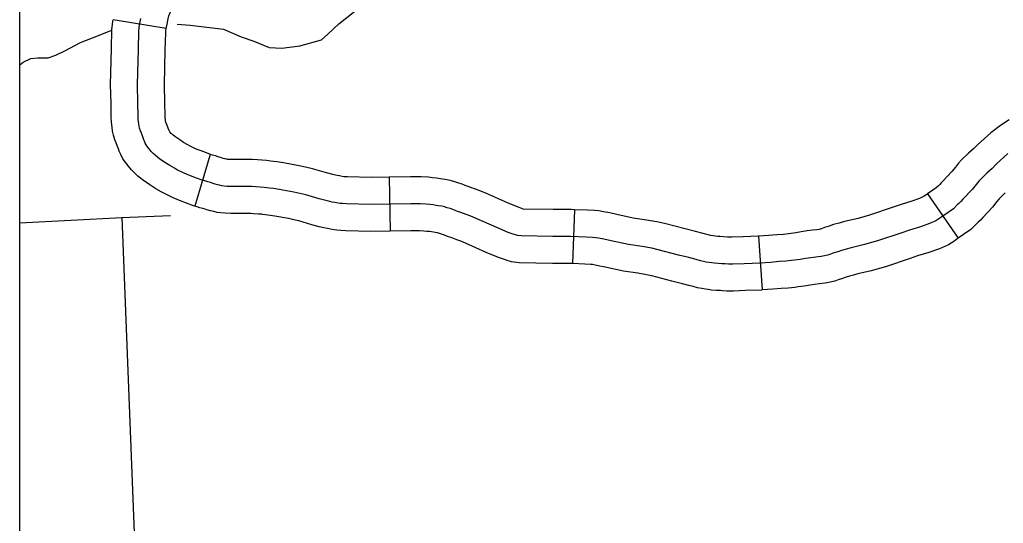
# Model space of a CAD drawing. Extents: x 1720274 to 1751788, y 372074 to 391887.
# Drawn here: x 1729990.7 to 1730423.1, y 378591.5 to 378812.7 of the extents above; entities that cross this region are included whole.
import ezdxf

# ---------------------------------------------------------------- set-up
doc = ezdxf.new("R2010")
doc.units = 0
for name, color, linetype in [('Level 32', 7, 'Continuous'), ('Level 35', 7, 'Continuous'), ('Level 5', 7, 'Continuous'), ('R_Draft', 7, 'Continuous')]:
    doc.layers.add(name, color=color, linetype=linetype)

msp = doc.modelspace()

# ---------------------------------------------------------------- linework, layer by layer
at = {"layer": 'Level 32'}
for p, q in [((1730055.12, 378808.83), (1730031.74, 378812.72)), ((1730074.39, 378753.56), (1730067.74, 378730.81)), ((1730153.1, 378743.53), (1730153.53, 378719.83)), ((1730389.8, 378736.17), (1730403.3, 378716.69)), ((1730234.67, 378729.24), (1730233.76, 378705.55)), ((1730315.56, 378717.63), (1730317.16, 378693.98))]:
    msp.add_line(p, q, dxfattribs=at)
for points in [[(1730055.1, 378808.73), (1730055.58, 378810.72), (1730056.05, 378813.04), (1730056.34, 378814.39), (1730056.49, 378814.9), (1730056.68, 378815.48), (1730058.45, 378819.88), (1730060.44, 378824.62), (1730062.26, 378831.54), (1730063.14, 378835.71), (1730063.46, 378837.72), (1730063.59, 378838.63), (1730063.82, 378840.1), (1730064.02, 378842.35), (1730064.3, 378845.24), (1730065.6, 378857), (1730066.17, 378863.18), (1730066.59, 378876.33), (1730066.95, 378880.75), (1730067.19, 378892.65), (1730067.19, 378892.97)], [(1730067.74, 378730.81), (1730067.19, 378730.97), (1730064.04, 378732.11), (1730062.9, 378732.6), (1730062.08, 378732.9), (1730060.92, 378733.35), (1730059.93, 378733.71), (1730057.85, 378734.63), (1730054.63, 378736.16), (1730052.96, 378737.12), (1730050.56, 378738.44), (1730047.95, 378740.14), (1730045.08, 378742.08), (1730042.7, 378744.05), (1730041.18, 378745.42), (1730039.79, 378746.82), (1730038.47, 378748.42), (1730037.49, 378749.62), (1730036.05, 378751.56), (1730035.15, 378753.45), (1730034.43, 378755.03), (1730034.11, 378756.03), (1730033.72, 378757.05), (1730033.14, 378758.58), (1730032.6, 378759.99), (1730031.97, 378762.03), (1730031.57, 378763.78), (1730031.31, 378765.53), (1730031.03, 378767.74), (1730030.93, 378769.99), (1730030.86, 378775.79), (1730030.69, 378784.32), (1730031.04, 378799.86), (1730031.23, 378808.39), (1730031.44, 378810.59), (1730031.64, 378812.13), (1730031.74, 378812.72)], [(1730043.8, 378763.87), (1730043.43, 378765.09), (1730043.22, 378765.98), (1730043.05, 378767.14), (1730042.85, 378768.75), (1730042.78, 378770.31), (1730042.71, 378775.98), (1730042.54, 378784.31), (1730042.88, 378799.6), (1730043.07, 378807.7), (1730043.22, 378809.26), (1730043.36, 378810.38), (1730043.48, 378811.09), (1730044.01, 378813.3)], [(1730074.56, 378753.51), (1730072.76, 378754.16), (1730071.68, 378754.62), (1730070.5, 378755.05), (1730069.24, 378755.55), (1730068.75, 378755.72), (1730067.74, 378756.17), (1730065.64, 378757.17), (1730064.58, 378757.78), (1730062.75, 378758.78), (1730061.07, 378759.88), (1730059.3, 378761.08), (1730058.21, 378761.98), (1730057.54, 378762.58), (1730057.36, 378762.76), (1730056.78, 378763.47), (1730056.51, 378763.79), (1730056.49, 378763.85), (1730055.87, 378765.49), (1730055.28, 378767.04), (1730055.01, 378767.74), (1730054.88, 378768.16), (1730054.88, 378768.18), (1730054.79, 378768.75), (1730054.67, 378769.75), (1730054.63, 378770.64), (1730054.56, 378776.17), (1730054.39, 378784.3), (1730054.73, 378799.33), (1730054.91, 378807.01), (1730054.99, 378807.93), (1730055.08, 378808.64), (1730055.12, 378808.83)], [(1730425.65, 378768.78), (1730421.88, 378766.17), (1730417.66, 378763.09), (1730411.78, 378757.76), (1730410.05, 378756), (1730407.86, 378754.06), (1730404.8, 378751.12), (1730403.45, 378749.62), (1730402.04, 378747.96), (1730400.43, 378745.97), (1730396.57, 378741.85), (1730395.8, 378740.99), (1730395.19, 378740.38), (1730394.57, 378739.76), (1730393.61, 378738.84), (1730392.09, 378737.76), (1730389.8, 378736.17)], [(1730293.87, 378706.06), (1730292.5, 378706.27), (1730291.34, 378706.48), (1730290.02, 378706.85), (1730288.07, 378707.43), (1730284.91, 378708.22), (1730280.32, 378709.33), (1730271.42, 378711.65), (1730268.57, 378712.28), (1730264.31, 378713.02), (1730258.3, 378713.91), (1730250.71, 378715.5), (1730247.55, 378716.24), (1730245.23, 378716.71), (1730243.92, 378716.92), (1730242.55, 378717.03), (1730239.75, 378717.18), (1730232.85, 378717.45), (1730225.1, 378717.45), (1730211.14, 378717.71), (1730209.51, 378717.92), (1730208.72, 378718.19), (1730207.61, 378718.56), (1730205.5, 378719.29), (1730200.5, 378721.4), (1730191.33, 378725.41), (1730189.06, 378726.36), (1730187.01, 378727.15), (1730184.58, 378728), (1730183.11, 378728.52), (1730181.9, 378729.05), (1730181.16, 378729.37), (1730179.95, 378729.74), (1730178.63, 378730.11), (1730177.42, 378730.47), (1730176.31, 378730.74), (1730174.63, 378731), (1730173.73, 378731.16), (1730172.41, 378731.37), (1730170.94, 378731.53), (1730169.41, 378731.69), (1730166.88, 378731.85), (1730162.61, 378731.85), (1730145.12, 378731.53), (1730134.42, 378731.85), (1730132.68, 378731.9), (1730131.73, 378732), (1730130.68, 378732.16), (1730129.31, 378732.37), (1730128.1, 378732.58), (1730126.99, 378732.8), (1730125.36, 378733.22), (1730122.36, 378734.01), (1730116.45, 378735.8), (1730113.82, 378736.38), (1730111.19, 378736.96), (1730104.76, 378738.17), (1730102.33, 378738.49), (1730100.49, 378738.7), (1730099.33, 378738.91), (1730098.12, 378739.07), (1730096.43, 378739.18), (1730094.43, 378739.28), (1730092.64, 378739.44), (1730090.79, 378739.39), (1730087.95, 378739.44), (1730083.63, 378739.44), (1730081.78, 378739.49), (1730080.62, 378739.6), (1730079.62, 378739.76), (1730078.57, 378739.97), (1730077.67, 378740.18), (1730076.62, 378740.5), (1730075.83, 378740.76), (1730074.62, 378741.13), (1730073.35, 378741.5), (1730072.14, 378741.87), (1730070.88, 378742.24), (1730068.4, 378743.13), (1730067.29, 378743.61), (1730066.29, 378743.98), (1730065.08, 378744.45), (1730064.34, 378744.71), (1730062.79, 378745.4), (1730060.13, 378746.67), (1730058.77, 378747.45), (1730056.66, 378748.61), (1730054.51, 378750.01), (1730052.19, 378751.58), (1730050.45, 378753.01), (1730049.36, 378754), (1730048.58, 378754.79), (1730047.62, 378755.95), (1730046.84, 378756.9), (1730046.26, 378757.69), (1730045.88, 378758.47), (1730045.51, 378759.29), (1730045.3, 378759.94), (1730044.79, 378761.27), (1730044.21, 378762.81), (1730043.8, 378763.87)], [(1730153.1, 378743.53), (1730145.19, 378743.38), (1730134.78, 378743.69), (1730133.52, 378743.73), (1730133.27, 378743.76), (1730132.46, 378743.88), (1730131.23, 378744.07), (1730130.22, 378744.24), (1730129.59, 378744.36), (1730128.35, 378744.68), (1730125.59, 378745.41), (1730119.46, 378747.27), (1730116.37, 378747.95), (1730113.56, 378748.57), (1730106.62, 378749.88), (1730103.77, 378750.25), (1730102.22, 378750.43), (1730101.16, 378750.62), (1730099.26, 378750.87), (1730097.11, 378751.01), (1730095.26, 378751.1), (1730092.99, 378751.31), (1730090.73, 378751.24), (1730088.06, 378751.29), (1730083.8, 378751.29), (1730082.49, 378751.33), (1730082.09, 378751.36), (1730081.71, 378751.42), (1730081.09, 378751.55), (1730080.74, 378751.63), (1730080.2, 378751.79), (1730079.43, 378752.05), (1730078, 378752.48), (1730076.74, 378752.85), (1730075.53, 378753.22), (1730074.39, 378753.56)], [(1730425.16, 378753.89), (1730419.99, 378749.21), (1730418.22, 378747.4), (1730415.9, 378745.35), (1730413.32, 378742.87), (1730412.37, 378741.81), (1730411.16, 378740.39), (1730409.37, 378738.17), (1730405.31, 378733.85), (1730404.41, 378732.85), (1730403.57, 378732), (1730402.89, 378731.32), (1730401.2, 378729.68), (1730398.88, 378728.05), (1730396.14, 378726.15), (1730394.82, 378725.25), (1730393.4, 378724.36), (1730390.66, 378723.14), (1730386.66, 378721.72), (1730381.81, 378720.19), (1730378.44, 378719.08), (1730367.85, 378715.5), (1730362.16, 378713.91), (1730356.2, 378712.54), (1730354.09, 378711.96), (1730351.99, 378711.38), (1730350.3, 378710.8), (1730348.24, 378710.12), (1730346.82, 378709.64), (1730345.82, 378709.33), (1730344.56, 378709.01), (1730343.03, 378708.75), (1730340.76, 378708.43), (1730338.44, 378708.17), (1730336.18, 378707.8), (1730333.75, 378707.38), (1730331.38, 378707.06), (1730330.07, 378706.9), (1730327.54, 378706.58), (1730324.59, 378706.43), (1730320.84, 378706.11), (1730316.16, 378705.79), (1730309.25, 378705.53), (1730304.14, 378705.27), (1730302.24, 378705.27), (1730300.77, 378705.42), (1730299.4, 378705.53), (1730297.77, 378705.58), (1730296.19, 378705.74), (1730295.03, 378705.9), (1730293.87, 378706.06)], [(1730234.67, 378729.24), (1730233.08, 378729.3), (1730225.22, 378729.3), (1730212.11, 378729.55), (1730211.44, 378729.77), (1730209.77, 378730.36), (1730205.17, 378732.29), (1730195.99, 378736.31), (1730193.48, 378737.36), (1730191.09, 378738.28), (1730188.53, 378739.17), (1730187.47, 378739.55), (1730186.6, 378739.93), (1730185.23, 378740.51), (1730183.27, 378741.11), (1730181.96, 378741.48), (1730180.52, 378741.92), (1730178.6, 378742.37), (1730176.57, 378742.69), (1730175.7, 378742.85), (1730173.98, 378743.12), (1730172.18, 378743.31), (1730170.39, 378743.5), (1730167.25, 378743.7), (1730162.5, 378743.7), (1730153.1, 378743.53)], [(1730389.8, 378736.17), (1730389.43, 378735.92), (1730388.33, 378735.17), (1730387.81, 378734.84), (1730386.27, 378734.16), (1730382.89, 378732.96), (1730378.18, 378731.47), (1730374.69, 378730.32), (1730364.36, 378726.83), (1730359.24, 378725.4), (1730353.3, 378724.04), (1730350.95, 378723.39), (1730348.48, 378722.71), (1730346.5, 378722.03), (1730344.49, 378721.36), (1730343.16, 378720.91), (1730342.59, 378720.73), (1730342.11, 378720.61), (1730341.2, 378720.46), (1730339.27, 378720.19), (1730336.82, 378719.91), (1730334.21, 378719.48), (1730331.95, 378719.09), (1730329.89, 378718.81), (1730328.62, 378718.66), (1730326.48, 378718.39), (1730323.77, 378718.25), (1730319.95, 378717.93), (1730315.56, 378717.63)], [(1730423.94, 378736.64), (1730421.84, 378734.62), (1730421.29, 378734.01), (1730420.28, 378732.82), (1730418.31, 378730.38), (1730414.05, 378725.85), (1730413.03, 378724.71), (1730411.95, 378723.63), (1730411.2, 378722.88), (1730408.78, 378720.53), (1730405.67, 378718.34), (1730403.3, 378716.69)], [(1730153.53, 378719.83), (1730145.05, 378719.68), (1730134.07, 378720), (1730131.85, 378720.07), (1730130.2, 378720.25), (1730128.9, 378720.45), (1730127.39, 378720.68), (1730125.97, 378720.93), (1730124.4, 378721.23), (1730122.37, 378721.75), (1730119.12, 378722.61), (1730113.45, 378724.33), (1730111.27, 378724.81), (1730108.81, 378725.35), (1730102.89, 378726.47), (1730100.89, 378726.73), (1730098.75, 378726.97), (1730097.5, 378727.2), (1730096.98, 378727.27), (1730095.75, 378727.35), (1730093.6, 378727.46), (1730092.28, 378727.58), (1730090.85, 378727.53), (1730087.84, 378727.59), (1730083.46, 378727.59), (1730081.08, 378727.66), (1730079.16, 378727.83), (1730077.53, 378728.09), (1730076.05, 378728.39), (1730074.61, 378728.73), (1730073.04, 378729.2), (1730072.23, 378729.47), (1730071.23, 378729.77), (1730069.97, 378730.14), (1730068.75, 378730.51), (1730067.74, 378730.81)], [(1730315.56, 378717.63), (1730315.53, 378717.63), (1730308.72, 378717.37), (1730303.84, 378717.12), (1730302.88, 378717.12), (1730301.86, 378717.22), (1730300.05, 378717.36), (1730298.55, 378717.41), (1730297.58, 378717.51), (1730296.63, 378717.64), (1730295.57, 378717.78), (1730294.46, 378717.95), (1730294, 378718.04), (1730293.31, 378718.23), (1730291.2, 378718.86), (1730287.74, 378719.73), (1730283.21, 378720.82), (1730274.2, 378723.17), (1730270.87, 378723.91), (1730266.19, 378724.72), (1730260.39, 378725.58), (1730253.27, 378727.07), (1730250.09, 378727.81), (1730247.36, 378728.37), (1730245.31, 378728.7), (1730243.34, 378728.85), (1730240.31, 378729.02), (1730234.67, 378729.24)], [(1730233.76, 378705.55), (1730232.62, 378705.6), (1730224.99, 378705.6), (1730210.27, 378705.88), (1730206.85, 378706.32), (1730204.97, 378706.95), (1730203.78, 378707.34), (1730201.24, 378708.23), (1730195.82, 378710.51), (1730186.67, 378714.52), (1730184.64, 378715.36), (1730182.93, 378716.02), (1730180.64, 378716.82), (1730178.75, 378717.5), (1730177.2, 378718.17), (1730177.09, 378718.22), (1730176.62, 378718.36), (1730175.3, 378718.73), (1730174.32, 378719.03), (1730174.02, 378719.1), (1730172.68, 378719.31), (1730171.76, 378719.47), (1730170.84, 378719.62), (1730169.7, 378719.74), (1730168.43, 378719.88), (1730166.51, 378720), (1730162.72, 378720), (1730153.53, 378719.83)], [(1730403.3, 378716.69), (1730402.85, 378716.38), (1730401.32, 378715.34), (1730398.99, 378713.87), (1730395.05, 378712.13), (1730390.43, 378710.48), (1730385.44, 378708.91), (1730382.19, 378707.84), (1730371.34, 378704.17), (1730365.07, 378702.43), (1730359.1, 378701.05), (1730357.24, 378700.54), (1730355.49, 378700.06), (1730354.1, 378699.58), (1730351.99, 378698.88), (1730350.48, 378698.37), (1730349.05, 378697.92), (1730347.01, 378697.41), (1730344.86, 378697.04), (1730342.25, 378696.67), (1730340.07, 378696.42), (1730338.15, 378696.11), (1730335.56, 378695.66), (1730332.87, 378695.3), (1730331.51, 378695.14), (1730328.59, 378694.77), (1730325.4, 378694.6), (1730321.74, 378694.29), (1730317.16, 378693.98)], [(1730317.16, 378693.98), (1730316.78, 378693.96), (1730309.78, 378693.69), (1730304.45, 378693.42), (1730301.61, 378693.42), (1730299.68, 378693.62), (1730298.75, 378693.69), (1730296.98, 378693.75), (1730294.79, 378693.97), (1730293.42, 378694.16), (1730292.16, 378694.33), (1730290.53, 378694.58), (1730288.67, 378694.92), (1730286.73, 378695.46), (1730284.94, 378696), (1730282.08, 378696.71), (1730277.44, 378697.83), (1730268.64, 378700.13), (1730266.28, 378700.65), (1730262.42, 378701.32), (1730256.21, 378702.24), (1730248.16, 378703.93), (1730245.01, 378704.66), (1730243.11, 378705.05), (1730242.52, 378705.14), (1730241.76, 378705.2), (1730239.19, 378705.35), (1730233.76, 378705.55)]]:
    msp.add_lwpolyline(points, dxfattribs=at)
at = {"layer": 'Level 35'}
for points in [[(1730059.87, 378810.72), (1730065.68, 378810.28), (1730080.25, 378808.59), (1730088.09, 378805.23), (1730093.7, 378803.27), (1730100.42, 378800.46), (1730106.02, 378800.18), (1730113.87, 378801.3), (1730123.39, 378803.83), (1730126.19, 378806.35), (1730130.96, 378810.84), (1730141.6, 378819.25)], [(1729990.7, 378792.88), (1729992.28, 378794.01), (1729995.65, 378795.7), (1729998.73, 378795.98), (1730003.21, 378795.98), (1730006.57, 378797.1), (1730010.49, 378799.06), (1730017.5, 378802.7), (1730025.34, 378805.79), (1730030.1, 378807.75), (1730030.89, 378807.92)]]:
    msp.add_lwpolyline(points, dxfattribs=at)
at = {"layer": 'Level 5'}
for points in [[(1729990.7, 378723.48), (1730035.65, 378725.82)], [(1730035.65, 378725.82), (1730057.03, 378726.64)], [(1730035.65, 378725.82), (1730066.15, 377946.63)]]:
    msp.add_lwpolyline(points, dxfattribs=at)
at = {"layer": 'R_Draft'}
msp.add_lwpolyline([(1729990.7, 381816.11), (1741847.55, 381816.11), (1741847.55, 374371.32), (1729990.7, 374371.32)], close=True, dxfattribs=at)

doc.saveas('drawing.dxf')
